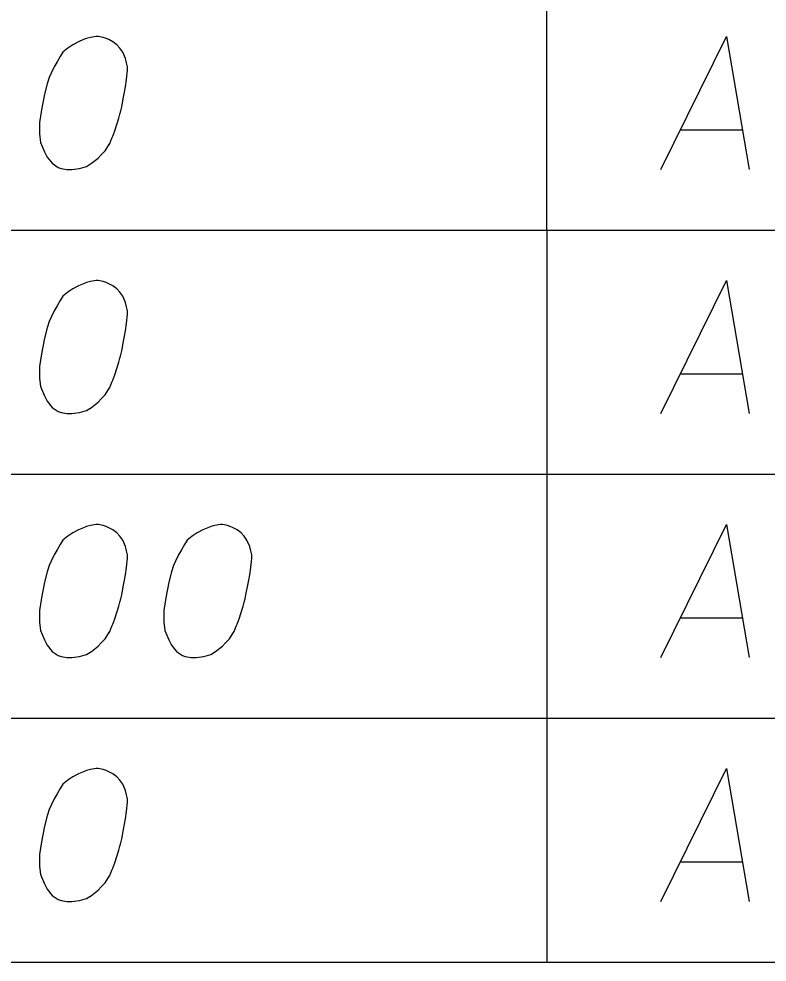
# Model space of a CAD drawing. Extents: x 2074207 to 2076812, y 516372 to 523312.
# Drawn here: x 2076426.04 to 2076453.01, y 520731.35 to 520765.37 of the extents above; entities that cross this region are included whole.
import ezdxf

# ---------------------------------------------------------------- set-up
doc = ezdxf.new("R2010")
doc.units = 0
for name, color, linetype in [('Prop DirtTable_ Soil Test Results - Outline (Major)', 7, 'Continuous'), ('Prop DirtTable_ Soil Test Results - Outline (Minor)', 7, 'Continuous'), ('Prop DirtTable_ Soil Test Results - Tx (Sample Data)', 7, 'Continuous')]:
    doc.layers.add(name, color=color, linetype=linetype)

msp = doc.modelspace()

# ---------------------------------------------------------------- linework, layer by layer
at = {"layer": 'Prop DirtTable_ Soil Test Results - Outline (Major)'}
msp.add_line((2076260.609, 520731.349), (2076811.903, 520731.349), dxfattribs=at)
at = {"layer": 'Prop DirtTable_ Soil Test Results - Outline (Minor)'}
for p, q in [((2076445.062, 520782.149), (2076445.062, 520757.749)), ((2076260.609, 520757.749), (2076811.903, 520757.749)), ((2076260.609, 520757.749), (2076811.903, 520757.749)), ((2076445.063, 520757.749), (2076445.063, 520748.949)), ((2076260.609, 520748.949), (2076811.903, 520748.949)), ((2076260.609, 520748.949), (2076811.903, 520748.949)), ((2076445.063, 520748.949), (2076445.063, 520740.149)), ((2076260.609, 520740.149), (2076811.903, 520740.149)), ((2076260.609, 520740.149), (2076811.903, 520740.149)), ((2076445.063, 520740.149), (2076445.063, 520731.349)), ((2076260.609, 520731.349), (2076811.903, 520731.349))]:
    msp.add_line(p, q, dxfattribs=at)
at = {"layer": 'Prop DirtTable_ Soil Test Results - Tx (Sample Data)'}
for points in [[(2076428.898, 520764.73), (2076428.828, 520764.73), (2076428.616, 520764.692), (2076428.475, 520764.654), (2076428.369, 520764.617), (2076428.193, 520764.541), (2076427.981, 520764.428), (2076427.805, 520764.314), (2076427.628, 520764.163), (2076427.523, 520764.012), (2076427.417, 520763.823), (2076427.311, 520763.634), (2076427.205, 520763.407), (2076427.135, 520763.256), (2076427.064, 520763.029), (2076426.958, 520762.651), (2076426.852, 520762.084), (2076426.782, 520761.631), (2076426.782, 520761.215), (2076426.817, 520760.913), (2076426.958, 520760.573), (2076427.064, 520760.384), (2076427.24, 520760.157), (2076427.452, 520760.006), (2076427.558, 520759.968), (2076427.769, 520759.93), (2076427.946, 520759.93), (2076428.228, 520759.968), (2076428.475, 520760.043), (2076428.651, 520760.157), (2076428.898, 520760.346), (2076429.004, 520760.459), (2076429.145, 520760.61), (2076429.251, 520760.762), (2076429.322, 520760.875), (2076429.392, 520761.064), (2076429.427, 520761.139), (2076429.498, 520761.328), (2076429.569, 520761.555), (2076429.639, 520761.782), (2076429.674, 520761.933), (2076429.71, 520762.047), (2076429.745, 520762.198), (2076429.815, 520762.538), (2076429.851, 520762.727), (2076429.886, 520762.916), (2076429.921, 520763.18), (2076429.957, 520763.521), (2076429.957, 520763.634), (2076429.921, 520763.785), (2076429.886, 520763.936), (2076429.78, 520764.163), (2076429.674, 520764.314), (2076429.569, 520764.428), (2076429.427, 520764.541), (2076429.286, 520764.617), (2076429.18, 520764.654), (2076429.075, 520764.692), (2076428.898, 520764.73)], [(2076449.182, 520759.93), (2076451.545, 520764.73), (2076452.357, 520759.93)], [(2076449.887, 520761.366), (2076452.11, 520761.366)], [(2076428.898, 520755.93), (2076428.828, 520755.93), (2076428.616, 520755.892), (2076428.475, 520755.854), (2076428.369, 520755.817), (2076428.193, 520755.741), (2076427.981, 520755.628), (2076427.805, 520755.514), (2076427.628, 520755.363), (2076427.523, 520755.212), (2076427.417, 520755.023), (2076427.311, 520754.834), (2076427.205, 520754.607), (2076427.135, 520754.456), (2076427.064, 520754.229), (2076426.958, 520753.851), (2076426.852, 520753.284), (2076426.782, 520752.831), (2076426.782, 520752.415), (2076426.817, 520752.113), (2076426.958, 520751.773), (2076427.064, 520751.584), (2076427.24, 520751.357), (2076427.452, 520751.206), (2076427.558, 520751.168), (2076427.769, 520751.13), (2076427.946, 520751.13), (2076428.228, 520751.168), (2076428.475, 520751.243), (2076428.651, 520751.357), (2076428.898, 520751.546), (2076429.004, 520751.659), (2076429.145, 520751.81), (2076429.251, 520751.962), (2076429.322, 520752.075), (2076429.392, 520752.264), (2076429.427, 520752.339), (2076429.498, 520752.528), (2076429.569, 520752.755), (2076429.639, 520752.982), (2076429.674, 520753.133), (2076429.71, 520753.247), (2076429.745, 520753.398), (2076429.815, 520753.738), (2076429.851, 520753.927), (2076429.886, 520754.116), (2076429.921, 520754.38), (2076429.957, 520754.721), (2076429.957, 520754.834), (2076429.921, 520754.985), (2076429.886, 520755.136), (2076429.78, 520755.363), (2076429.674, 520755.514), (2076429.569, 520755.628), (2076429.427, 520755.741), (2076429.286, 520755.817), (2076429.18, 520755.854), (2076429.075, 520755.892), (2076428.898, 520755.93)], [(2076449.182, 520751.13), (2076451.545, 520755.93), (2076452.357, 520751.13)], [(2076449.887, 520752.566), (2076452.11, 520752.566)], [(2076428.898, 520747.13), (2076428.828, 520747.13), (2076428.616, 520747.092), (2076428.475, 520747.054), (2076428.369, 520747.017), (2076428.193, 520746.941), (2076427.981, 520746.828), (2076427.805, 520746.714), (2076427.628, 520746.563), (2076427.523, 520746.412), (2076427.417, 520746.223), (2076427.311, 520746.034), (2076427.205, 520745.807), (2076427.135, 520745.656), (2076427.064, 520745.429), (2076426.958, 520745.051), (2076426.852, 520744.484), (2076426.782, 520744.031), (2076426.782, 520743.615), (2076426.817, 520743.313), (2076426.958, 520742.973), (2076427.064, 520742.784), (2076427.24, 520742.557), (2076427.452, 520742.406), (2076427.558, 520742.368), (2076427.769, 520742.33), (2076427.946, 520742.33), (2076428.228, 520742.368), (2076428.475, 520742.443), (2076428.651, 520742.557), (2076428.898, 520742.746), (2076429.004, 520742.859), (2076429.145, 520743.01), (2076429.251, 520743.162), (2076429.322, 520743.275), (2076429.392, 520743.464), (2076429.427, 520743.539), (2076429.498, 520743.728), (2076429.569, 520743.955), (2076429.639, 520744.182), (2076429.674, 520744.333), (2076429.71, 520744.447), (2076429.745, 520744.598), (2076429.815, 520744.938), (2076429.851, 520745.127), (2076429.886, 520745.316), (2076429.921, 520745.58), (2076429.957, 520745.921), (2076429.957, 520746.034), (2076429.921, 520746.185), (2076429.886, 520746.336), (2076429.78, 520746.563), (2076429.674, 520746.714), (2076429.569, 520746.828), (2076429.427, 520746.941), (2076429.286, 520747.017), (2076429.18, 520747.054), (2076429.075, 520747.092), (2076428.898, 520747.13)], [(2076433.378, 520747.13), (2076433.308, 520747.13), (2076433.096, 520747.092), (2076432.955, 520747.054), (2076432.849, 520747.017), (2076432.673, 520746.941), (2076432.461, 520746.828), (2076432.285, 520746.714), (2076432.108, 520746.563), (2076432.003, 520746.412), (2076431.897, 520746.223), (2076431.791, 520746.034), (2076431.685, 520745.807), (2076431.615, 520745.656), (2076431.544, 520745.429), (2076431.438, 520745.051), (2076431.332, 520744.484), (2076431.262, 520744.031), (2076431.262, 520743.615), (2076431.297, 520743.313), (2076431.438, 520742.973), (2076431.544, 520742.784), (2076431.72, 520742.557), (2076431.932, 520742.406), (2076432.038, 520742.368), (2076432.249, 520742.33), (2076432.426, 520742.33), (2076432.708, 520742.368), (2076432.955, 520742.443), (2076433.131, 520742.557), (2076433.378, 520742.746), (2076433.484, 520742.859), (2076433.625, 520743.01), (2076433.731, 520743.162), (2076433.802, 520743.275), (2076433.872, 520743.464), (2076433.907, 520743.539), (2076433.978, 520743.728), (2076434.049, 520743.955), (2076434.119, 520744.182), (2076434.154, 520744.333), (2076434.19, 520744.447), (2076434.225, 520744.598), (2076434.295, 520744.938), (2076434.331, 520745.127), (2076434.366, 520745.316), (2076434.401, 520745.58), (2076434.437, 520745.921), (2076434.437, 520746.034), (2076434.401, 520746.185), (2076434.366, 520746.336), (2076434.26, 520746.563), (2076434.154, 520746.714), (2076434.049, 520746.828), (2076433.907, 520746.941), (2076433.766, 520747.017), (2076433.66, 520747.054), (2076433.555, 520747.092), (2076433.378, 520747.13)], [(2076449.182, 520742.33), (2076451.545, 520747.13), (2076452.357, 520742.33)], [(2076449.887, 520743.766), (2076452.11, 520743.766)], [(2076428.898, 520738.33), (2076428.828, 520738.33), (2076428.616, 520738.292), (2076428.475, 520738.254), (2076428.369, 520738.217), (2076428.193, 520738.141), (2076427.981, 520738.028), (2076427.805, 520737.914), (2076427.628, 520737.763), (2076427.523, 520737.612), (2076427.417, 520737.423), (2076427.311, 520737.234), (2076427.205, 520737.007), (2076427.135, 520736.856), (2076427.064, 520736.629), (2076426.958, 520736.251), (2076426.852, 520735.684), (2076426.782, 520735.231), (2076426.782, 520734.815), (2076426.817, 520734.513), (2076426.958, 520734.173), (2076427.064, 520733.984), (2076427.24, 520733.757), (2076427.452, 520733.606), (2076427.558, 520733.568), (2076427.769, 520733.53), (2076427.946, 520733.53), (2076428.228, 520733.568), (2076428.475, 520733.643), (2076428.651, 520733.757), (2076428.898, 520733.946), (2076429.004, 520734.059), (2076429.145, 520734.21), (2076429.251, 520734.362), (2076429.322, 520734.475), (2076429.392, 520734.664), (2076429.427, 520734.739), (2076429.498, 520734.928), (2076429.569, 520735.155), (2076429.639, 520735.382), (2076429.674, 520735.533), (2076429.71, 520735.647), (2076429.745, 520735.798), (2076429.815, 520736.138), (2076429.851, 520736.327), (2076429.886, 520736.516), (2076429.921, 520736.78), (2076429.957, 520737.121), (2076429.957, 520737.234), (2076429.921, 520737.385), (2076429.886, 520737.536), (2076429.78, 520737.763), (2076429.674, 520737.914), (2076429.569, 520738.028), (2076429.427, 520738.141), (2076429.286, 520738.217), (2076429.18, 520738.254), (2076429.075, 520738.292), (2076428.898, 520738.33)], [(2076449.182, 520733.53), (2076451.545, 520738.33), (2076452.357, 520733.53)], [(2076449.887, 520734.966), (2076452.11, 520734.966)]]:
    msp.add_lwpolyline(points, dxfattribs=at)

doc.saveas('drawing.dxf')
